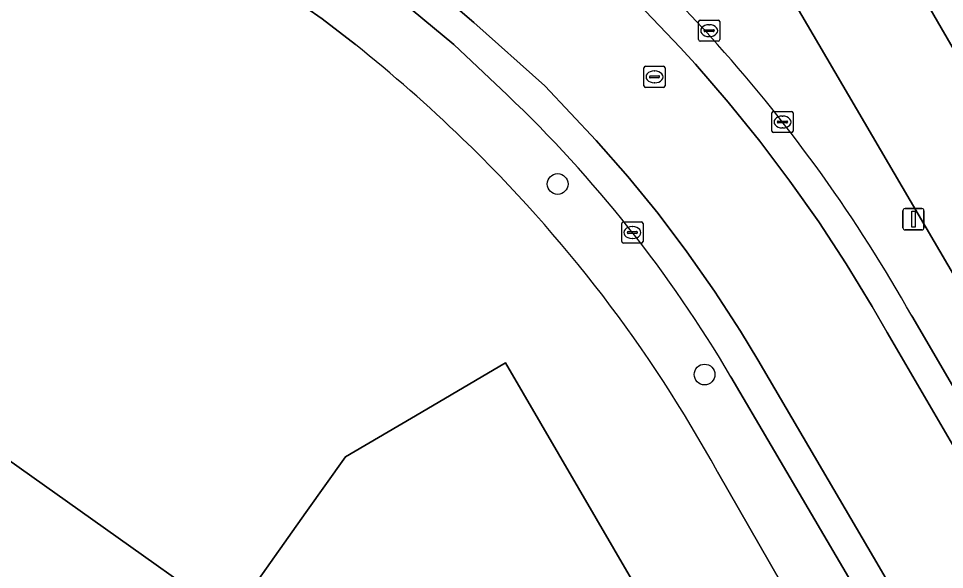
# Model space of a CAD drawing. Extents: x 157692 to 159674, y 381452 to 383291.
# Drawn here: x 158986.44 to 159030.12, y 382475.22 to 382501.23 of the extents above; entities that cross this region are included whole.
import ezdxf

# ---------------------------------------------------------------- set-up
doc = ezdxf.new("R2010")
doc.units = 0
for name, color, linetype in [('IMGEO_Boom', 7, 'Continuous'), ('IMGEO_Erf', 7, 'Continuous'), ('IMGEO_Hek', 7, 'Continuous'), ('IMGEO_Kolk', 7, 'Continuous'), ('IMGEO_Lichtmast', 7, 'Continuous'), ('IMGEO_Pand', 7, 'Continuous'), ('IMGEO_Parkeervlak_gesloten', 7, 'Continuous'), ('IMGEO_Parkeervlak_open', 7, 'Continuous'), ('IMGEO_Rijbaan_lokaal_gesloten', 7, 'Continuous'), ('IMGEO_Rioolput', 7, 'Continuous'), ('IMGEO_Voetpad_open', 7, 'Continuous')]:
    doc.layers.add(name, color=color, linetype=linetype)

msp = doc.modelspace()

# ---------------------------------------------------------------- linework, layer by layer
at = {"layer": 'IMGEO_Boom'}
for centre in [(159011.874, 382493.422), (159018.805, 382484.428)]:
    msp.add_circle(centre, 0.489, dxfattribs=at)
at = {"layer": 'IMGEO_Erf'}
for points in [[(159002.332, 382500), (159000.76, 382501.216), (159000, 382501.76), (158990.321, 382508.687), (158983.311, 382513.649), (158918.117, 382560.072), (158891.352, 382579.085), (158890.89, 382578.255), (158883.322, 382583.701), (158883.51, 382584.587), (158873.747, 382591.565), (158821.576, 382628.531)], [(158866.618, 382463.849), (158873.893, 382500), (158876.414, 382512.53), (158877.4, 382517.431), (158901.906, 382500), (158906.576, 382496.678), (158906.874, 382496.466), (158909.395, 382500), (158911.941, 382503.57), (158913.15, 382503.786), (158914.991, 382502.467), (158923.831, 382514.908), (158944.854, 382500), (158969.495, 382482.526), (158971.505, 382485.357), (158974.009, 382488.882), (158992.935, 382475.443), (158996.474, 382472.93), (159000, 382477.913), (159001.864, 382480.547), (159005.428, 382482.636), (159009.414, 382484.973), (159021.306, 382464.558)], [(159142.471, 382268.948), (159132.631, 382285.807), (159131.323, 382287.914), (159118.094, 382310.535), (159117.626, 382311.245), (159090.759, 382357.551), (159082.624, 382371.462), (159048.553, 382429.785), (159044.016, 382437.53), (159038.682, 382446.625), (159035.125, 382452.659), (159026.422, 382467.604), (159019.413, 382479.835)]]:
    msp.add_lwpolyline(points, dxfattribs=at)
msp.add_lwpolyline([(159081.878, 382528.051), (159066.557, 382519.16), (159041.192, 382562.45), (159019.226, 382531.619), (158996.387, 382547.873), (158996.353, 382547.825), (158996.284, 382547.874), (158987.018, 382534.917), (159009.92, 382518.638), (159007.183, 382514.61), (159013.348, 382510.214), (159019.669, 382505.708), (159025.109, 382509.19), (159030.428, 382500), (159031.228, 382498.617), (159031.053, 382498.515), (159051.134, 382463.978), (159051.295, 382464.072), (159056.354, 382455.299), (159107.071, 382484.896)], close=True, dxfattribs=at)
for centre, radius, start, end in [((158958.672, 382445.184), 70.079, 45.95977, 51.46331), ((158961.951, 382448.353), 65.521, 28.71671, 46.094)]:
    msp.add_arc(centre, radius, start, end, dxfattribs=at)
at = {"layer": 'IMGEO_Hek'}
msp.add_lwpolyline([(159007.183, 382514.61), (159019.669, 382505.708), (159025.109, 382509.19), (159030.428, 382500), (159031.228, 382498.617)], dxfattribs=at)
at = {"layer": 'IMGEO_Kolk'}
for p, q in [((159021.981, 382495.922), (159021.981, 382496.774)), ((159022.056, 382496.848), (159022.908, 382496.848)), ((159022.982, 382496.774), (159022.982, 382495.922)), ((159022.24, 382496.342), (159022.24, 382496.354)), ((159022.678, 382496.305), (159022.28, 382496.305)), ((159022.283, 382496.391), (159022.681, 382496.391)), ((159022.469, 382496.628), (159022.494, 382496.628)), ((159022.724, 382496.354), (159022.724, 382496.342)), ((159022.908, 382495.848), (159022.056, 382495.848)), ((159022.492, 382496.068), (159022.467, 382496.068)), ((159014.9, 382490.706), (159014.9, 382491.558)), ((159014.975, 382491.632), (159015.827, 382491.632)), ((159015.901, 382491.558), (159015.901, 382490.706)), ((159015.159, 382491.126), (159015.159, 382491.138)), ((159015.597, 382491.089), (159015.199, 382491.089)), ((159015.202, 382491.175), (159015.6, 382491.175)), ((159015.388, 382491.412), (159015.413, 382491.412)), ((159015.643, 382491.138), (159015.643, 382491.126)), ((159015.827, 382490.632), (159014.975, 382490.632)), ((159015.411, 382490.852), (159015.386, 382490.852))]:
    msp.add_line(p, q, dxfattribs=at)
for points in [[(159021.981, 382495.922), (159021.981, 382496.774)], [(159022.056, 382496.848), (159022.908, 382496.848)], [(159022.982, 382496.774), (159022.982, 382495.922)], [(159022.908, 382495.848), (159022.056, 382495.848)], [(159014.9, 382490.706), (159014.9, 382491.558)], [(159014.975, 382491.632), (159015.827, 382491.632)], [(159015.901, 382491.558), (159015.901, 382490.706)], [(159015.827, 382490.632), (159014.975, 382490.632)]]:
    msp.add_lwpolyline(points, dxfattribs=at)
for centre, radius, start, end in [((159022.058, 382496.772), 0.0765, 91.552, 178.448), ((159022.058, 382496.772), 0.0765, 91.552, 178.448), ((159022.906, 382496.772), 0.0765, 1.552, 88.448), ((159022.906, 382496.772), 0.0765, 1.552, 88.448), ((159022.28, 382496.351), 0.0403, 85.8775, 175.7526), ((159022.277, 382496.341), 0.0366, 178.938, 274.7102), ((159022.681, 382496.348), 0.043, 264.8664, 352.4533), ((159022.685, 382496.353), 0.0386, 1.7309, 96.639), ((159022.058, 382495.924), 0.0765, 181.552, 268.448), ((159022.058, 382495.924), 0.0765, 181.552, 268.448), ((159022.906, 382495.924), 0.0765, 271.552, 358.448), ((159022.906, 382495.924), 0.0765, 271.552, 358.448), ((159014.977, 382491.556), 0.0765, 91.552, 178.448), ((159014.977, 382491.556), 0.0765, 91.552, 178.448), ((159015.825, 382491.556), 0.0765, 1.552, 88.448), ((159015.825, 382491.556), 0.0765, 1.552, 88.448), ((159015.199, 382491.135), 0.0403, 85.8775, 175.7526), ((159015.196, 382491.125), 0.0366, 178.938, 274.7102), ((159015.6, 382491.132), 0.043, 264.8664, 352.4533), ((159015.604, 382491.137), 0.0386, 1.7309, 96.639), ((159014.977, 382490.708), 0.0765, 181.552, 268.448), ((159014.977, 382490.708), 0.0765, 181.552, 268.448), ((159015.825, 382490.708), 0.0765, 271.552, 358.448), ((159015.825, 382490.708), 0.0765, 271.552, 358.448)]:
    msp.add_arc(centre, radius, start, end, dxfattribs=at)
for centre, major_axis, ratio, start_param, end_param in [((159022.468, 382496.348), (-0.387, 0.002), 0.722429, 4.712389, 7.853982), ((159022.493, 382496.348), (-0.39, 0.002), 0.717154, 1.570796, 4.712389), ((159015.387, 382491.132), (-0.387, 0.002), 0.722429, 4.712389, 7.853982), ((159015.412, 382491.132), (-0.39, 0.002), 0.717154, 1.570796, 4.712389)]:
    msp.add_ellipse(centre, major_axis=major_axis, ratio=ratio, start_param=start_param, end_param=end_param, dxfattribs=at)
at = {"layer": 'IMGEO_Lichtmast'}
for p, q in [((159028.166, 382491.358), (159028.166, 382492.158)), ((159028.166, 382492.158), (159028.166, 382491.358)), ((159028.266, 382492.258), (159029.056, 382492.258)), ((159029.056, 382492.258), (159028.266, 382492.258)), ((159029.156, 382492.158), (159029.156, 382491.358)), ((159029.156, 382491.358), (159029.156, 382492.158)), ((159029.056, 382491.258), (159028.266, 382491.258)), ((159028.266, 382491.258), (159029.056, 382491.258))]:
    msp.add_line(p, q, dxfattribs=at)
msp.add_lwpolyline([(159028.586, 382492.133), (159028.736, 382492.133), (159028.736, 382491.383), (159028.586, 382491.383), (159028.586, 382492.133)], dxfattribs=at)
for centre, start, end in [((159028.266, 382492.158), 90, 180), ((159028.266, 382492.158), 90, 180), ((159029.056, 382492.158), 0, 90), ((159029.056, 382492.158), 360, 90), ((159028.266, 382491.358), 180, 270), ((159028.266, 382491.358), 180, 270), ((159029.056, 382491.358), 270, 0), ((159029.056, 382491.358), 270, 0)]:
    msp.add_arc(centre, 0.1, start, end, dxfattribs=at)
at = {"layer": 'IMGEO_Pand'}
msp.add_lwpolyline([(158996.474, 382472.93), (158992.935, 382475.443), (158974.009, 382488.882), (158971.505, 382485.357), (158969.495, 382482.526), (158944.854, 382500), (158923.831, 382514.908), (158914.991, 382502.467), (158913.15, 382503.786), (158911.941, 382503.57), (158909.395, 382500), (158906.874, 382496.466), (158906.576, 382496.678), (158901.906, 382500), (158877.4, 382517.431), (158876.414, 382512.53), (158873.893, 382500), (158866.618, 382463.849)], dxfattribs=at)
msp.add_lwpolyline([(158979.044, 382448.602), (158987.396, 382448.764), (158989.126, 382445.79), (159000, 382452.118), (159016.914, 382461.96), (159021.306, 382464.558), (159009.414, 382484.973), (159005.428, 382482.636), (159001.864, 382480.547), (159000, 382477.913), (158996.474, 382472.93)], close=True, dxfattribs=at)
at = {"layer": 'IMGEO_Parkeervlak_gesloten'}
msp.add_lwpolyline([(159031.053, 382498.515), (159031.228, 382498.617), (159030.428, 382500), (159025.109, 382509.19), (159019.669, 382505.708), (159013.348, 382510.214), (159013.248, 382510.083), (159019.543, 382505.58), (159021.942, 382503.864), (159024.202, 382500), (159051.18, 382453.885), (159060.954, 382437.177), (159063.873, 382432.188), (159068.209, 382434.724), (159056.234, 382455.229), (159056.354, 382455.299), (159051.295, 382464.072), (159051.134, 382463.978)], close=True, dxfattribs=at)
at = {"layer": 'IMGEO_Parkeervlak_open'}
msp.add_lwpolyline([(159028.583, 382487.197), (159033.254, 382479.182), (159043.96, 382460.931), (159048.843, 382452.528), (159053.849, 382443.913), (159058.62, 382435.786), (159060.954, 382437.177), (159051.18, 382453.885), (159024.202, 382500), (159021.942, 382503.864), (159019.543, 382505.58), (159013.248, 382510.083), (159007.095, 382514.485), (159006.934, 382514.6), (159000, 382519.504), (158955.619, 382550.889), (158949.306, 382555.352)], dxfattribs=at)
for centre, radius, start, end in [((158965.031, 382451.318), 72.996, 41.82893, 46.49344), ((158965.452, 382451.708), 72.422, 29.34257, 41.82164)]:
    msp.add_arc(centre, radius, start, end, dxfattribs=at)
at = {"layer": 'IMGEO_Rijbaan_lokaal_gesloten'}
for points in [[(159009.52, 382509.402), (159007.749, 382510.731), (159006.936, 382509.591), (159008.184, 382508.674), (159008.625, 382508.326), (159010.539, 382506.728), (159013.027, 382504.515), (159016.012, 382501.587), (159017.652, 382499.867), (159018.37, 382499.077), (159019.924, 382497.281), (159021.409, 382495.446), (159022.831, 382493.563), (159024.19, 382491.633), (159025.484, 382489.659), (159026.715, 382487.638), (159027.416, 382486.418), (159032.045, 382478.475), (159042.751, 382460.225)], [(159027.04, 382475.353), (159021.318, 382485.118), (159020.499, 382486.473), (159019.271, 382488.368), (159017.973, 382490.221), (159016.609, 382492.025), (159015.181, 382493.779), (159013.689, 382495.479), (159011.265, 382498.052), (159007.916, 382501.044), (159006.63, 382502.16), (159004.627, 382503.787), (159003.465, 382504.672), (159002.646, 382503.536), (159004.05, 382502.452), (159006.984, 382500), (159009.493, 382497.626)], [(159006.63, 382502.16), (159007.916, 382501.044), (159011.265, 382498.052), (159013.689, 382495.479), (159015.181, 382493.779), (159016.609, 382492.025), (159017.973, 382490.221), (159019.271, 382488.368), (159020.499, 382486.473), (159021.318, 382485.118), (159027.04, 382475.353), (159037.324, 382457.7)], [(159032.045, 382478.475), (159027.416, 382486.418), (159026.715, 382487.638), (159025.484, 382489.659), (159024.19, 382491.633), (159022.831, 382493.563), (159021.409, 382495.446), (159019.924, 382497.281), (159018.37, 382499.077), (159017.652, 382499.867), (159016.012, 382501.587)], [(159043.96, 382460.931), (159033.254, 382479.182), (159028.583, 382487.197)], [(159020.052, 382484.312), (159025.745, 382474.596), (159036.034, 382456.935), (159037.724, 382454.135), (159041.243, 382448.113), (159045.927, 382440.096), (159046.569, 382439.014), (159051.076, 382431.289), (159052.365, 382432.057), (159047.862, 382439.775), (159047.22, 382440.857), (159042.54, 382448.866), (159039.023, 382454.885), (159037.324, 382457.7), (159027.04, 382475.353)]]:
    msp.add_lwpolyline(points, dxfattribs=at)
for centre, radius, start, end in [((158965.031, 382451.318), 72.996, 41.82893, 46.49344), ((158965.452, 382451.708), 72.422, 29.34257, 41.82164), ((158967.509, 382453.486), 60.918, 30.39972, 46.43439)]:
    msp.add_arc(centre, radius, start, end, dxfattribs=at)
at = {"layer": 'IMGEO_Rioolput'}
for p, q in [((159018.522, 382500.236), (159018.522, 382501.088)), ((159018.597, 382501.162), (159019.449, 382501.162)), ((159019.523, 382501.088), (159019.523, 382500.236)), ((159018.781, 382500.656), (159018.781, 382500.668)), ((159018.824, 382500.705), (159019.222, 382500.705)), ((159019.01, 382500.942), (159019.035, 382500.942)), ((159019.265, 382500.668), (159019.265, 382500.656)), ((159019.219, 382500.619), (159018.821, 382500.619)), ((159019.033, 382500.382), (159019.008, 382500.382)), ((159019.449, 382500.162), (159018.597, 382500.162)), ((159015.943, 382498.054), (159015.943, 382498.906)), ((159016.018, 382498.98), (159016.87, 382498.98)), ((159016.944, 382498.906), (159016.944, 382498.054)), ((159016.202, 382498.474), (159016.202, 382498.486)), ((159016.245, 382498.523), (159016.643, 382498.523)), ((159016.431, 382498.76), (159016.456, 382498.76)), ((159016.686, 382498.486), (159016.686, 382498.474)), ((159016.64, 382498.437), (159016.242, 382498.437)), ((159016.454, 382498.2), (159016.429, 382498.2)), ((159016.87, 382497.98), (159016.018, 382497.98))]:
    msp.add_line(p, q, dxfattribs=at)
for points in [[(159018.522, 382500.236), (159018.522, 382501.088)], [(159018.597, 382501.162), (159019.449, 382501.162)], [(159019.523, 382501.088), (159019.523, 382500.236)], [(159019.449, 382500.162), (159018.597, 382500.162)], [(159015.943, 382498.054), (159015.943, 382498.906)], [(159016.018, 382498.98), (159016.87, 382498.98)], [(159016.944, 382498.906), (159016.944, 382498.054)], [(159016.87, 382497.98), (159016.018, 382497.98)]]:
    msp.add_lwpolyline(points, dxfattribs=at)
for centre, radius, start, end in [((159018.599, 382501.086), 0.0765, 91.552, 178.448), ((159018.599, 382501.086), 0.0765, 91.552, 178.448), ((159019.447, 382501.086), 0.0765, 1.552, 88.448), ((159019.447, 382501.086), 0.0765, 1.552, 88.448), ((159018.821, 382500.665), 0.0403, 85.8775, 175.7526), ((159018.818, 382500.655), 0.0366, 178.938, 274.7102), ((159019.222, 382500.662), 0.043, 264.8664, 352.4533), ((159019.226, 382500.667), 0.0386, 1.7309, 96.639), ((159018.599, 382500.238), 0.0765, 181.552, 268.448), ((159018.599, 382500.238), 0.0765, 181.552, 268.448), ((159019.447, 382500.238), 0.0765, 271.552, 358.448), ((159019.447, 382500.238), 0.0765, 271.552, 358.448), ((159016.02, 382498.904), 0.0765, 91.552, 178.448), ((159016.02, 382498.904), 0.0765, 91.552, 178.448), ((159016.868, 382498.904), 0.0765, 1.552, 88.448), ((159016.868, 382498.904), 0.0765, 1.552, 88.448), ((159016.242, 382498.483), 0.0403, 85.8775, 175.7526), ((159016.239, 382498.473), 0.0366, 178.938, 274.7102), ((159016.643, 382498.48), 0.043, 264.8664, 352.4533), ((159016.647, 382498.485), 0.0386, 1.7309, 96.639), ((159016.02, 382498.056), 0.0765, 181.552, 268.448), ((159016.02, 382498.056), 0.0765, 181.552, 268.448), ((159016.868, 382498.056), 0.0765, 271.552, 358.448), ((159016.868, 382498.056), 0.0765, 271.552, 358.448)]:
    msp.add_arc(centre, radius, start, end, dxfattribs=at)
for centre, major_axis, ratio, start_param, end_param in [((159019.009, 382500.662), (-0.387, 0.002), 0.722429, 4.712389, 7.853982), ((159019.034, 382500.662), (-0.39, 0.002), 0.717154, 1.570796, 4.712389), ((159016.43, 382498.48), (-0.387, 0.002), 0.722429, 4.712389, 7.853982), ((159016.455, 382498.48), (-0.39, 0.002), 0.717154, 1.570796, 4.712389)]:
    msp.add_ellipse(centre, major_axis=major_axis, ratio=ratio, start_param=start_param, end_param=end_param, dxfattribs=at)
at = {"layer": 'IMGEO_Voetpad_open'}
for points in [[(159009.493, 382497.626), (159006.984, 382500), (159004.05, 382502.452), (159002.646, 382503.536), (159000, 382505.419), (158992.014, 382511.104), (158990.321, 382508.687), (159000, 382501.76), (159000.76, 382501.216), (159002.332, 382500)], [(159019.413, 382479.835), (159026.422, 382467.604), (159035.125, 382452.659), (159037.724, 382454.135), (159036.034, 382456.935), (159025.745, 382474.596), (159020.052, 382484.312)]]:
    msp.add_lwpolyline(points, dxfattribs=at)
for centre, radius, start, end in [((158958.672, 382445.184), 70.079, 45.95977, 51.46331), ((158967.509, 382453.486), 60.918, 30.39972, 46.43439), ((158961.951, 382448.353), 65.521, 28.71671, 46.094)]:
    msp.add_arc(centre, radius, start, end, dxfattribs=at)

doc.saveas('drawing.dxf')
